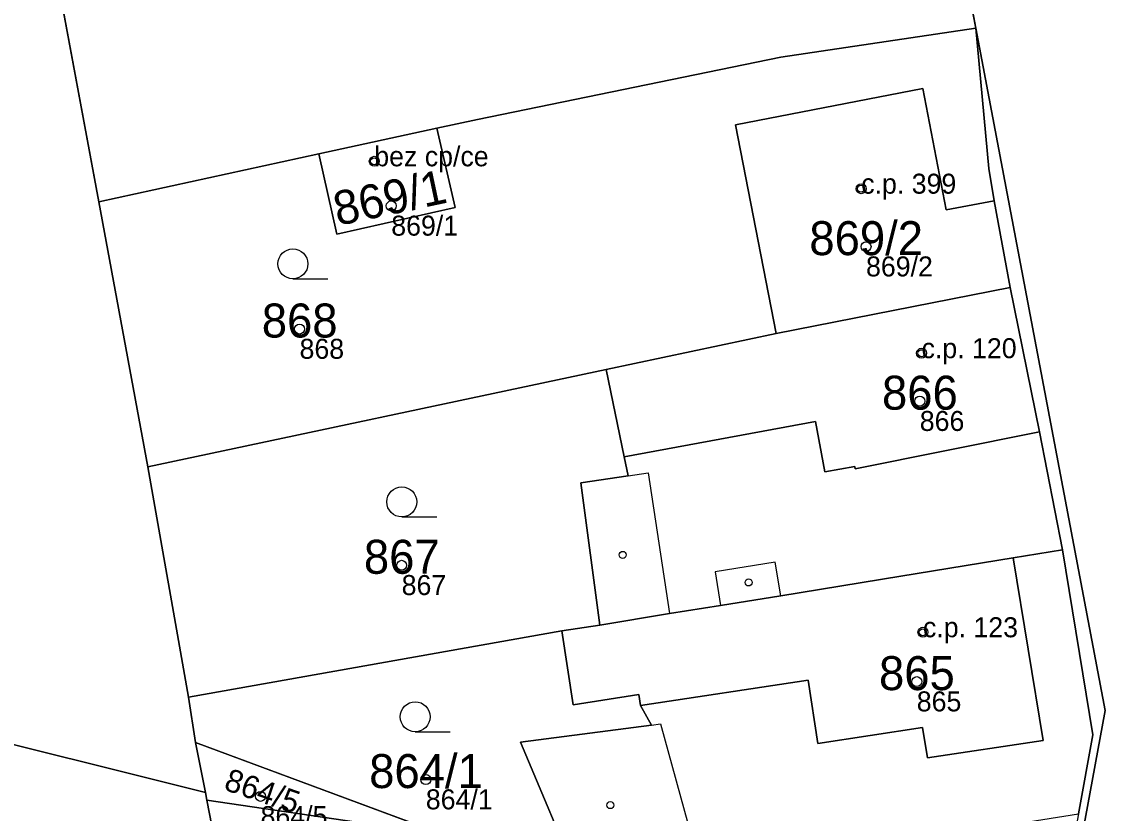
# Model space of a CAD drawing. Extents: x -603967 to -594699, y -1179315 to -1165625.
# Drawn here: x -597461.1 to -597406.8, y -1172187.6 to -1172148 of the extents above; entities that cross this region are included whole.
import ezdxf

# ---------------------------------------------------------------- set-up
doc = ezdxf.new("R2010")
doc.units = 0
for name, color, linetype in [('Definiční body', 7, 'Continuous'), ('Hranice parcel', 7, 'Continuous'), ('Parcelní čísla', 7, 'Continuous'), ('Polygon budovy', 7, 'Continuous'), ('Polygon parcely', 7, 'Continuous'), ('Vnitřní kresba', 7, 'Continuous'), ('Značky budov', 7, 'Continuous'), ('Značky kultur', 7, 'Continuous')]:
    doc.layers.add(name, color=color, linetype=linetype)

msp = doc.modelspace()

# ---------------------------------------------------------------- linework, layer by layer
at = {"layer": 'Definiční body'}
for centre in [(-597443.47, -1172154.98994), (-597419.1, -1172156.35994), (-597442.62, -1172157.21994), (-597418.86, -1172159.25994), (-597447.21, -1172163.37994), (-597416.08, -1172164.58994), (-597416.17, -1172166.98994), (-597442.1, -1172175.19994), (-597416.01, -1172178.54994), (-597416.32, -1172181.01994), (-597440.89, -1172185.91994), (-597449.16, -1172186.75994)]:
    msp.add_circle(centre, 0.25, dxfattribs=at)
at = {"layer": 'Hranice parcel'}
for p, q in [((-597413.37, -1172148.33), (-597416.49, -1172131.71)), ((-597457.25, -1172157.02), (-597460.58, -1172139.14)), ((-597413.37, -1172148.33), (-597423.12, -1172149.78)), ((-597446.25, -1172154.62), (-597440.34, -1172153.33)), ((-597440.34, -1172153.33), (-597439.42, -1172157.3)), ((-597423.35, -1172163.6), (-597425.4, -1172153.16)), ((-597446.25, -1172154.62), (-597457.25, -1172157.02)), ((-597445.34, -1172158.64), (-597446.25, -1172154.62)), ((-597454.8, -1172170.28), (-597457.25, -1172157.02)), ((-597412.45, -1172156.97), (-597411.64, -1172161.3)), ((-597439.42, -1172157.3), (-597445.34, -1172158.64)), ((-597411.64, -1172161.3), (-597423.35, -1172163.6)), ((-597423.35, -1172163.6), (-597431.87, -1172165.41)), ((-597431.87, -1172165.41), (-597454.8, -1172170.28)), ((-597452.76, -1172181.79), (-597454.8, -1172170.28)), ((-597409.02, -1172174.43), (-597407.51, -1172183.68)), ((-597492.49, -1172176.44), (-597451.92, -1172186.56)), ((-597432.18, -1172178.19), (-597434.08, -1172178.48)), ((-597434.08, -1172178.48), (-597452.76, -1172181.79)), ((-597452.41, -1172184.06), (-597452.76, -1172181.79)), ((-597407.51, -1172183.68), (-597408.23, -1172187.63)), ((-597451.92, -1172186.56), (-597452.41, -1172184.06)), ((-597452.41, -1172184.06), (-597433.13, -1172191.22)), ((-597451.85, -1172186.95), (-597451.92, -1172186.56)), ((-597450.21, -1172195.34), (-597451.85, -1172186.95))]:
    msp.add_line(p, q, dxfattribs=at)
for points in [[(-597412.39, -1172212.36), (-597406.89, -1172182.46), (-597413.37, -1172148.33)], [(-597413.37, -1172148.33), (-597412.72, -1172155.35), (-597412.45, -1172156.97)], [(-597423.12, -1172149.78), (-597438.31, -1172152.89), (-597440.34, -1172153.33)], [(-597425.4, -1172153.16), (-597416.01, -1172151.34), (-597414.85, -1172157.42), (-597412.45, -1172156.97)], [(-597411.64, -1172161.3), (-597410.18, -1172168.53), (-597409.02, -1172174.43)], [(-597431.87, -1172165.41), (-597430.96, -1172169.77), (-597430.76, -1172170.72), (-597433.14, -1172171.08), (-597432.18, -1172178.19)], [(-597409.02, -1172174.43), (-597411.49, -1172174.83), (-597417.11, -1172175.74)], [(-597417.11, -1172175.74), (-597423.13, -1172176.72), (-597426.14, -1172177.21), (-597428.7, -1172177.62), (-597432.18, -1172178.19)], [(-597433.13, -1172191.22), (-597436.15, -1172184.05), (-597429.59, -1172183.19), (-597430.14, -1172182.22), (-597430.23, -1172181.67), (-597433.51, -1172182.18), (-597434.08, -1172178.48)], [(-597439.43, -1172189.35), (-597443.23, -1172188.21), (-597451.85, -1172186.95)]]:
    msp.add_lwpolyline(points, dxfattribs=at)
at = {"layer": 'Polygon budovy'}
for points in [[(-597411.64, -1172161.3), (-597412.45, -1172156.97), (-597414.85, -1172157.42), (-597416.01, -1172151.34), (-597425.4, -1172153.16), (-597423.35, -1172163.6)], [(-597440.34, -1172153.33), (-597446.25, -1172154.62), (-597445.34, -1172158.64), (-597439.42, -1172157.3)], [(-597423.35, -1172163.6), (-597431.87, -1172165.41), (-597430.96, -1172169.77), (-597421.39, -1172168), (-597420.92, -1172170.52), (-597419.42, -1172170.25), (-597419.4, -1172170.38), (-597410.18, -1172168.53), (-597411.64, -1172161.3)], [(-597434.08, -1172178.48), (-597433.51, -1172182.18), (-597430.23, -1172181.67), (-597430.14, -1172182.22), (-597421.75, -1172180.94), (-597421.27, -1172184.11), (-597416.03, -1172183.31), (-597415.79, -1172184.84), (-597410, -1172183.96), (-597411.49, -1172174.83), (-597417.11, -1172175.74), (-597423.13, -1172176.72), (-597426.14, -1172177.21), (-597428.7, -1172177.62), (-597432.18, -1172178.19)]]:
    msp.add_lwpolyline(points, close=True, dxfattribs=at)
at = {"layer": 'Polygon parcely'}
for points in [[(-597420.7, -1172059.2), (-597432.16, -1172060.92), (-597419.13, -1172120), (-597417.92, -1172124.11), (-597417.89, -1172124.29), (-597416.49, -1172131.71), (-597413.37, -1172148.33), (-597406.89, -1172182.46), (-597412.39, -1172212.36), (-597408.48, -1172210.78), (-597396.09, -1172205.78), (-597393.45, -1172204.72), (-597394.33, -1172184.09), (-597395.99, -1172166.09), (-597406.92, -1172119.52), (-597415.64, -1172087.92), (-597418.7, -1172070.85), (-597420.12, -1172061.31)], [(-597433.16, -1172146.13), (-597435.04, -1172134.84), (-597460.58, -1172139.14), (-597457.25, -1172157.02), (-597446.25, -1172154.62), (-597440.34, -1172153.33), (-597438.31, -1172152.89), (-597423.12, -1172149.78), (-597413.37, -1172148.33), (-597416.49, -1172131.71), (-597425.23, -1172133.19), (-597423.35, -1172144.5)], [(-597452.41, -1172184.06), (-597452.76, -1172181.79), (-597454.8, -1172170.28), (-597457.25, -1172157.02), (-597460.58, -1172139.14), (-597461.19, -1172135.04), (-597463.88, -1172137.94), (-597482, -1172142.34), (-597482.67, -1172143.27), (-597484.7, -1172145.81), (-597485.31, -1172147.43), (-597492.49, -1172176.44), (-597451.92, -1172186.56)], [(-597414.85, -1172157.42), (-597412.45, -1172156.97), (-597412.72, -1172155.35), (-597413.37, -1172148.33), (-597423.12, -1172149.78), (-597438.31, -1172152.89), (-597440.34, -1172153.33), (-597439.42, -1172157.3), (-597445.34, -1172158.64), (-597446.25, -1172154.62), (-597457.25, -1172157.02), (-597454.8, -1172170.28), (-597431.87, -1172165.41), (-597423.35, -1172163.6), (-597425.4, -1172153.16), (-597416.01, -1172151.34)], [(-597411.64, -1172161.3), (-597412.45, -1172156.97), (-597414.85, -1172157.42), (-597416.01, -1172151.34), (-597425.4, -1172153.16), (-597423.35, -1172163.6)], [(-597439.42, -1172157.3), (-597440.34, -1172153.33), (-597446.25, -1172154.62), (-597445.34, -1172158.64)], [(-597433.14, -1172171.08), (-597432.18, -1172178.19), (-597428.7, -1172177.62), (-597426.14, -1172177.21), (-597423.13, -1172176.72), (-597417.11, -1172175.74), (-597411.49, -1172174.83), (-597409.02, -1172174.43), (-597410.18, -1172168.53), (-597411.64, -1172161.3), (-597423.35, -1172163.6), (-597431.87, -1172165.41), (-597430.96, -1172169.77), (-597430.76, -1172170.72)], [(-597431.87, -1172165.41), (-597454.8, -1172170.28), (-597452.76, -1172181.79), (-597434.08, -1172178.48), (-597432.18, -1172178.19), (-597433.14, -1172171.08), (-597430.76, -1172170.72), (-597430.96, -1172169.77)], [(-597423.02, -1172189.87), (-597418.16, -1172189.39), (-597415.34, -1172189.04), (-597412.85, -1172188.36), (-597408.23, -1172187.63), (-597407.51, -1172183.68), (-597409.02, -1172174.43), (-597411.49, -1172174.83), (-597417.11, -1172175.74), (-597423.13, -1172176.72), (-597426.14, -1172177.21), (-597428.7, -1172177.62), (-597432.18, -1172178.19), (-597434.08, -1172178.48), (-597433.51, -1172182.18), (-597430.23, -1172181.67), (-597430.14, -1172182.22), (-597429.59, -1172183.19), (-597436.15, -1172184.05), (-597433.13, -1172191.22), (-597427.12, -1172190.48)], [(-597477.68, -1172188.63), (-597476.61, -1172188.89), (-597477.84, -1172193.96), (-597448.46, -1172201.07), (-597449.7, -1172197.16), (-597450.12, -1172195.85), (-597450.21, -1172195.34), (-597451.85, -1172186.95), (-597451.92, -1172186.56), (-597492.49, -1172176.44), (-597495.73, -1172189.54), (-597489.81, -1172191), (-597488.29, -1172184.93), (-597487.69, -1172185.08), (-597487.35, -1172183.72), (-597486.81, -1172183.85), (-597486.26, -1172181.62), (-597476.54, -1172184.03)], [(-597433.51, -1172182.18), (-597434.08, -1172178.48), (-597452.76, -1172181.79), (-597452.41, -1172184.06), (-597433.13, -1172191.22), (-597436.15, -1172184.05), (-597429.59, -1172183.19), (-597430.14, -1172182.22), (-597430.23, -1172181.67)], [(-597452.41, -1172184.06), (-597451.92, -1172186.56), (-597451.85, -1172186.95), (-597443.23, -1172188.21), (-597439.43, -1172189.35), (-597433.13, -1172191.22)], [(-597451.85, -1172186.95), (-597450.21, -1172195.34), (-597436.23, -1172191.94), (-597433.13, -1172191.22), (-597439.43, -1172189.35), (-597443.23, -1172188.21)]]:
    msp.add_lwpolyline(points, close=True, dxfattribs=at)
msp.add_lwpolyline([(-597437.84, -1172252.08), (-597412.39, -1172212.36), (-597406.89, -1172182.46), (-597413.37, -1172148.33), (-597412.72, -1172155.35), (-597412.45, -1172156.97), (-597411.64, -1172161.3), (-597410.18, -1172168.53), (-597409.02, -1172174.43), (-597407.51, -1172183.68), (-597408.23, -1172187.63), (-597411.89, -1172207.08), (-597411.95, -1172207.4), (-597412.69, -1172208.4), (-597415.13, -1172211.72), (-597417.42, -1172215.24), (-597421.02, -1172220.57), (-597425.35, -1172227.09), (-597430.65, -1172235.2), (-597440.53, -1172250.32)], dxfattribs=at)
at = {"layer": 'Vnitřní kresba'}
for p, q in [((-597421.39, -1172168), (-597430.96, -1172169.77)), ((-597420.92, -1172170.52), (-597421.39, -1172168)), ((-597410.18, -1172168.53), (-597419.4, -1172170.38)), ((-597419.42, -1172170.25), (-597420.92, -1172170.52)), ((-597419.4, -1172170.38), (-597419.42, -1172170.25)), ((-597430.76, -1172170.72), (-597429.77, -1172170.57)), ((-597429.77, -1172170.57), (-597428.7, -1172177.62)), ((-597423.4, -1172175.04), (-597426.41, -1172175.53)), ((-597423.13, -1172176.72), (-597423.4, -1172175.04)), ((-597411.49, -1172174.83), (-597410, -1172183.96)), ((-597426.41, -1172175.53), (-597426.14, -1172177.21)), ((-597421.75, -1172180.94), (-597430.14, -1172182.22)), ((-597421.27, -1172184.11), (-597421.75, -1172180.94)), ((-597429.59, -1172183.19), (-597429.14, -1172183.13)), ((-597429.14, -1172183.13), (-597427.12, -1172190.48)), ((-597416.03, -1172183.31), (-597421.27, -1172184.11)), ((-597415.79, -1172184.84), (-597416.03, -1172183.31)), ((-597410, -1172183.96), (-597415.79, -1172184.84))]:
    msp.add_line(p, q, dxfattribs=at)
at = {"layer": 'Značky budov'}
for centre in [(-597443.4768, -1172154.98916), (-597419.1068, -1172156.35916), (-597416.0868, -1172164.58916), (-597431.0368, -1172174.67916), (-597424.7368, -1172176.05916), (-597416.0168, -1172178.54916), (-597431.6568, -1172187.19916)]:
    msp.add_circle(centre, 0.175, dxfattribs=at)
at = {"layer": 'Značky kultur'}
for p, q in [((-597447.543, -1172160.87), (-597445.793, -1172160.87)), ((-597442.093, -1172172.78), (-597440.343, -1172172.78)), ((-597441.423, -1172183.53), (-597439.673, -1172183.53))]:
    msp.add_line(p, q, dxfattribs=at)
for centre in [(-597447.54286, -1172160.11981), (-597442.09286, -1172172.02981), (-597441.42286, -1172182.77981)]:
    msp.add_circle(centre, 0.75, dxfattribs=at)

# ---------------------------------------------------------------- texts
at = {"layer": 'Definiční body'}
for s, p in [('bez cp/ce', (-597443.47, -1172155.24)), ('c.p. 399', (-597419.1, -1172156.61)), ('869/1', (-597442.62, -1172158.709)), ('869/2', (-597418.86, -1172160.749)), ('868', (-597447.21, -1172164.869)), ('c.p. 120', (-597416.08, -1172164.84)), ('866', (-597416.17, -1172168.479)), ('867', (-597442.1, -1172176.689)), ('c.p. 123', (-597416.01, -1172178.8)), ('865', (-597416.32, -1172182.509)), ('864/1', (-597440.89, -1172187.409)), ('864/5', (-597449.16, -1172188.249))]:
    msp.add_text(s, height=0.999996, dxfattribs=at).set_placement(p)
at = {"layer": 'Parcelní čísla'}
for s, height, rotation, p in [('869/1', 1.699998, 12, (-597445.305, -1172158.225)), ('864/5', 1.14, 340.999997, (-597451.051, -1172186.41))]:
    msp.add_text(s, height=height, rotation=rotation, dxfattribs=at).set_placement(p)
for s, p in [('869/2', (-597421.696, -1172159.685)), ('868', (-597449.1, -1172163.805)), ('866', (-597418.06, -1172167.415)), ('867', (-597443.99, -1172175.625)), ('865', (-597418.21, -1172181.445)), ('864/1', (-597443.726, -1172186.345))]:
    msp.add_text(s, height=1.699998, dxfattribs=at).set_placement(p)

doc.saveas('drawing.dxf')
